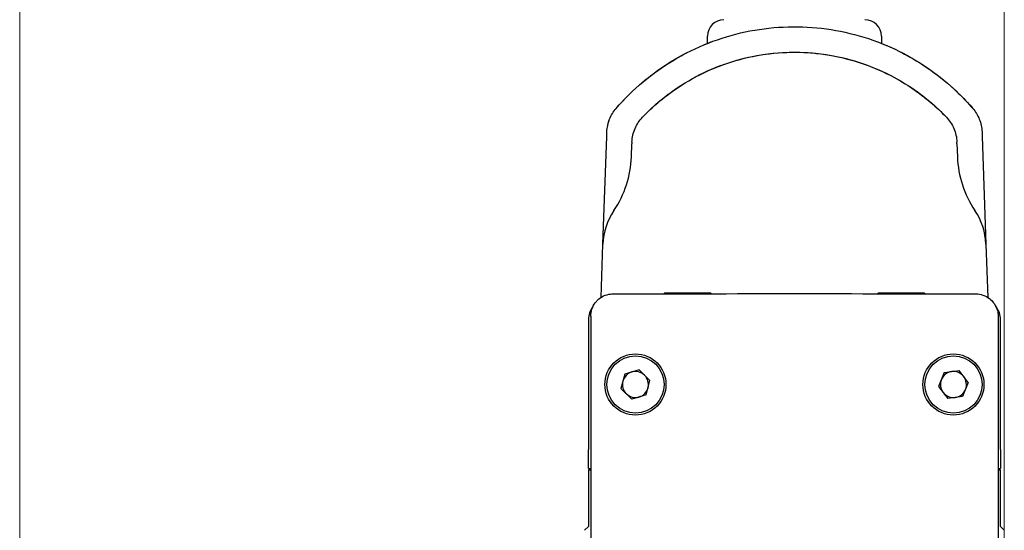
# Model space of a CAD drawing. Header units: millimetres. Extents: x 399 to 6233, y -1870 to 1602.
# Tile 605 of 656: x 5566 to 5644, y 208 to 249. Entities that reach past the tile are written whole.
import ezdxf

# ---------------------------------------------------------------- set-up
doc = ezdxf.new("R2010")
doc.units = ezdxf.units.MM
doc.layers.add('AM_5', color=3, linetype='Continuous', lineweight=25)
doc.layers.add('可見 (ISO)', color=7, linetype='Continuous', lineweight=25)
doc.styles.add('尺寸標註', font='romans.shx', dxfattribs={"bigfont": 'CHINESET.SHX'})
doc.dimstyles.new('CNS1$0', dxfattribs={"dimtxt": 2.5, "dimasz": 2.5, "dimexe": 1, "dimexo": 1, "dimgap": 1.5, "dimtad": 1, "dimtoh": 1, "dimdec": 1, "dimdsep": 46, "dimtxsty": '尺寸標註', "dimcen": 0, "dimclrd": 2, "dimclre": 2, "dimclrt": 1, "dimadec": 0, "dimazin": 2, "dimtp": 0.1, "dimtm": 0.1, "dimtfac": 0.71, "dimtdec": 1, "dimtmove": 0, "dimatfit": 0, "dimfxl": 0, "dimlwd": 13, "dimlwe": 13, "dimarcsym": 0})

# ---------------------------------------------------------------- blocks, each defined once
blk = doc.blocks.new('*D298')
at = {"layer": 'AM_5', "color": 2, "lineweight": 13}
for p, q in [((5566.368, 184.748), (5566.368, 275.088)), ((5643.78, 205.948), (5643.78, 275.088)), ((5641.28, 274.088), (5568.868, 274.088))]:
    blk.add_line(p, q, dxfattribs=at)
at = {"layer": 'AM_5', "color": 2, "lineweight": -2}
for points in [[(5568.868, 274.504), (5568.868, 273.671), (5566.368, 274.088)], [(5641.28, 274.504), (5641.28, 273.671), (5643.78, 274.088)]]:
    blk.add_solid(points, dxfattribs=at)
at = {"layer": 'Defpoints', "color": 0, "lineweight": -2}
for p in [(5566.368, 274.088), (5643.78, 204.948), (5566.368, 183.748)]:
    blk.add_point(p, dxfattribs=at)
at = {"layer": 'AM_5', "color": 1, "insert": (5605.074, 276.838), "char_height": 2.5, "attachment_point": 5, "style": '尺寸標註'}
blk.add_mtext('77.4', dxfattribs=at)

msp = doc.modelspace()

# ---------------------------------------------------------------- linework, layer by layer
at = {"layer": '可見 (ISO)'}
for p, q in [((5620.435, 246.688), (5620.435, 247.248)), ((5634.124, 247.248), (5634.124, 246.688)), ((5620.718, 246.798), (5620.718, 246.798)), ((5633.841, 246.798), (5633.841, 246.798)), ((5612.225, 230.922), (5612.52, 239.368)), ((5612.52, 239.368), (5612.533, 239.73)), ((5642.026, 239.73), (5642.039, 239.368)), ((5642.039, 239.368), (5642.334, 230.922)), ((5614.466, 237.777), (5614.502, 238.802)), ((5614.506, 238.928), (5614.502, 238.802)), ((5640.057, 238.802), (5640.053, 238.928)), ((5640.057, 238.802), (5640.093, 237.777)), ((5612.079, 226.742), (5612.225, 230.922)), ((5642.334, 230.922), (5642.48, 226.742)), ((5617.08, 227.098), (5617.006, 227.024)), ((5617.08, 227.098), (5620.68, 227.098)), ((5620.68, 227.098), (5620.747, 227.031)), ((5633.88, 227.098), (5633.812, 227.031)), ((5633.88, 227.098), (5637.48, 227.098)), ((5637.48, 227.098), (5637.553, 227.024)), ((5611.08, 224.998), (5611.08, 214.798)), ((5611.266, 225.262), (5611.266, 184.698)), ((5643.293, 225.262), (5643.293, 167.685)), ((5643.48, 214.798), (5643.48, 224.998)), ((5612.687, 221.247), (5612.687, 221.247)), ((5612.78, 221.381), (5612.78, 221.381)), ((5613.934, 220.722), (5613.643, 219.578)), ((5615.07, 221.043), (5613.934, 220.722)), ((5615.07, 221.043), (5615.916, 220.219)), ((5639.056, 220.832), (5638.61, 219.739)), ((5639.056, 220.832), (5640.226, 220.991)), ((5640.949, 220.058), (5640.226, 220.991)), ((5615.625, 219.074), (5615.916, 220.219)), ((5640.949, 220.058), (5640.503, 218.965)), ((5614.489, 218.754), (5613.643, 219.578)), ((5615.625, 219.074), (5614.489, 218.754)), ((5638.61, 219.739), (5639.333, 218.805)), ((5612.65, 218.609), (5612.65, 218.609)), ((5612.78, 218.415), (5612.78, 218.415)), ((5640.503, 218.965), (5639.333, 218.805)), ((5641.78, 218.415), (5641.78, 218.415)), ((5641.909, 218.609), (5641.909, 218.609)), ((5611.08, 213.298), (5611.08, 214.798)), ((5643.48, 214.798), (5643.48, 213.298)), ((5611.08, 213.298), (5611.266, 213.298)), ((5611.08, 213.198), (5611.266, 213.198)), ((5611.08, 213.198), (5611.08, 208.748)), ((5643.293, 213.298), (5643.48, 213.298)), ((5643.293, 213.198), (5643.48, 213.198)), ((5643.48, 208.748), (5643.48, 213.198)), ((5611.08, 208.748), (5610.78, 208.448)), ((5643.78, 208.448), (5643.48, 208.748))]:
    msp.add_line(p, q, dxfattribs=at)
for centre, radius in [((5614.78, 219.898), 2.4), ((5639.78, 219.898), 2.4), ((5614.78, 219.898), 2.25), ((5639.78, 219.898), 2.25)]:
    msp.add_circle(centre, radius, dxfattribs=at)
for centre, radius, start, end in [((5621.735, 247.248), 1.3, 90, 180), ((5632.824, 247.248), 1.3, 0, 90), ((5606.471, 238.056), 8, 325.79577, 358), ((5648.088, 238.056), 8, 182, 214.20423), ((5612.68, 224.998), 1.6, 141.58455, 180), ((5641.88, 224.998), 1.6, 0, 38.41812), ((5614.78, 219.898), 1.023, 105.7379, 165.7379), ((5614.78, 219.898), 1.023, 45.7379, 105.7379), ((5614.78, 219.898), 1.023, 345.7379, 45.7379), ((5639.78, 219.898), 1.023, 97.77226, 157.77226), ((5639.78, 219.898), 1.023, 37.77226, 97.77226), ((5614.78, 219.898), 1.022, 165.7379, 225.7379), ((5639.78, 219.898), 1.023, 157.77226, 217.77226), ((5639.78, 219.898), 1.023, 337.77226, 37.77226), ((5614.78, 219.898), 1.023, 225.7379, 285.7379), ((5614.78, 219.898), 1.023, 285.7379, 345.7379), ((5639.78, 219.898), 1.022, 217.77226, 277.77226), ((5639.78, 219.898), 1.023, 277.77226, 337.77226), ((5614.78, 215.698), 2.25, 60.31062, 60.31124), ((5639.78, 215.698), 2.5, 123.05714, 123.05786), ((5639.78, 215.698), 2.25, 60.6663, 60.66673)]:
    msp.add_arc(centre, radius, start, end, dxfattribs=at)
for centre, major_axis, ratio, start_param, end_param in [((5616.339, 231.037), (-1.408, -4.307), 0.898141, 4.401371, 5.023408), ((5638.22, 231.037), (1.408, -4.307), 0.898141, 1.259778, 1.881815), ((5613.013, 226.515), (-0.001, 0.5), 0.156778, 6.265513, 6.283185), ((5641.546, 226.515), (0.001, 0.5), 0.156778, 0, 0.017672)]:
    msp.add_ellipse(centre, major_axis=major_axis, ratio=ratio, start_param=start_param, end_param=end_param, dxfattribs=at)
for points, knots in [([(5613.262, 241.588), (5614.55, 243.078), (5616.099, 244.374), (5619.519, 246.416), (5621.445, 247.169), (5625.374, 248.007), (5627.428, 248.106), (5631.407, 247.641), (5633.384, 247.079), (5637.014, 245.363), (5638.711, 244.188), (5640.556, 242.407), (5640.936, 242.005), (5641.297, 241.588)], [0, 0, 0, 0, 0.590857, 0.590857, 1.195064, 1.195064, 1.795987, 1.795987, 2.396837, 2.396837, 3.000323, 3.000323, 3.165938, 3.165938, 3.165938, 3.165938]), ([(5633.841, 246.798), (5635.109, 246.317), (5636.341, 245.69), (5637.49, 244.932), (5638.911, 243.994), (5640.201, 242.856), (5641.297, 241.588)], [3.5035132, 3.5035132, 3.5035132, 3.5035132, 3.7252869, 3.7252869, 3.7252869, 3.999439, 3.999439, 3.999439, 3.999439]), ([(5613.262, 241.588), (5614.358, 242.856), (5615.649, 243.994), (5617.069, 244.932), (5617.632, 245.303), (5618.215, 245.643), (5618.812, 245.95)], [2.2837463, 2.2837463, 2.2837463, 2.2837463, 2.5578984, 2.5578984, 2.5578984, 2.666553, 2.666553, 2.666553, 2.666553]), ([(5615.337, 240.898), (5616.553, 242.168), (5617.992, 243.254), (5621.133, 244.918), (5622.882, 245.502), (5626.422, 246.072), (5628.259, 246.065), (5631.785, 245.471), (5633.521, 244.879), (5636.617, 243.216), (5638.027, 242.146), (5639.222, 240.898)], [0, 0, 0, 0, 0.527466, 0.527466, 1.066379, 1.066379, 1.603087, 1.603087, 2.139142, 2.139142, 2.657462, 2.657462, 2.657462, 2.657462]), ([(5615.337, 240.898), (5616.554, 242.169), (5617.995, 243.256), (5621.138, 244.92), (5622.887, 245.503), (5626.427, 246.072), (5628.264, 246.065), (5631.791, 245.469), (5633.527, 244.877), (5636.621, 243.213), (5638.029, 242.144), (5639.222, 240.898)], [0, 0, 0, 0, 0.528018, 0.528018, 1.066826, 1.066826, 1.603608, 1.603608, 2.139825, 2.139825, 2.657413, 2.657413, 2.657413, 2.657413]), ([(5615.337, 240.898), (5616.106, 241.701), (5616.956, 242.427), (5617.871, 243.06), (5618.785, 243.693), (5619.764, 244.233), (5620.786, 244.67), (5621.809, 245.107), (5622.876, 245.44), (5623.966, 245.663), (5625.055, 245.886), (5626.167, 245.998), (5627.28, 245.998), (5628.392, 245.998), (5629.504, 245.886), (5630.593, 245.663), (5631.683, 245.44), (5632.75, 245.107), (5633.773, 244.67), (5634.795, 244.233), (5635.774, 243.693), (5636.688, 243.06), (5637.603, 242.427), (5638.453, 241.701), (5639.222, 240.898)], [2.334303, 2.334303, 2.334303, 2.334303, 2.536125, 2.536125, 2.536125, 2.737948, 2.737948, 2.737948, 2.93977, 2.93977, 2.93977, 3.141593, 3.141593, 3.141593, 3.343415, 3.343415, 3.343415, 3.545238, 3.545238, 3.545238, 3.74706, 3.74706, 3.74706, 3.948882, 3.948882, 3.948882, 3.948882]), ([(5612.533, 239.73), (5612.539, 239.908), (5612.561, 240.08), (5612.596, 240.248), (5612.614, 240.331), (5612.635, 240.414), (5612.66, 240.495), (5612.685, 240.577), (5612.713, 240.657), (5612.744, 240.735), (5612.806, 240.892), (5612.881, 241.042), (5612.968, 241.185), (5613.055, 241.327), (5613.154, 241.463), (5613.262, 241.588)], [0, 0, 0, 0, 0.000545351, 0.000545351, 0.000545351, 0.000818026, 0.000818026, 0.000818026, 0.001090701, 0.001090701, 0.001090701, 0.001636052, 0.001636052, 0.001636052, 0.002181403, 0.002181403, 0.002181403, 0.002181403]), ([(5612.533, 239.73), (5612.539, 239.908), (5612.561, 240.081), (5612.597, 240.249), (5612.632, 240.418), (5612.683, 240.583), (5612.745, 240.739), (5612.808, 240.895), (5612.882, 241.044), (5612.968, 241.185), (5613.054, 241.327), (5613.153, 241.463), (5613.262, 241.588)], [0, 0, 0, 0, 0.000534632, 0.000534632, 0.000534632, 0.001069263, 0.001069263, 0.001069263, 0.001603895, 0.001603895, 0.001603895, 0.002138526, 0.002138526, 0.002138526, 0.002138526]), ([(5641.297, 241.588), (5641.516, 241.335), (5641.689, 241.051), (5641.876, 240.583), (5641.927, 240.418), (5641.998, 240.081), (5642.02, 239.908), (5642.026, 239.73)], [-0.000011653, -0.000011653, -0.000011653, -0.000011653, 0.001067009, 0.001067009, 0.00160634, 0.00160634, 0.002145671, 0.002145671, 0.002145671, 0.002145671]), ([(5614.506, 238.928), (5614.513, 239.119), (5614.537, 239.305), (5614.578, 239.486), (5614.619, 239.666), (5614.677, 239.842), (5614.748, 240.007), (5614.819, 240.172), (5614.903, 240.329), (5615.002, 240.479), (5615.101, 240.628), (5615.214, 240.769), (5615.337, 240.898)], [0, 0, 0, 0, 0.000570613, 0.000570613, 0.000570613, 0.001141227, 0.001141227, 0.001141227, 0.00171184, 0.00171184, 0.00171184, 0.002282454, 0.002282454, 0.002282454, 0.002282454]), ([(5639.222, 240.898), (5639.47, 240.639), (5639.669, 240.338), (5639.882, 239.842), (5639.94, 239.666), (5640.022, 239.305), (5640.046, 239.119), (5640.053, 238.928)], [-0.000011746, -0.000011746, -0.000011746, -0.000011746, 0.001138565, 0.001138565, 0.00171372, 0.00171372, 0.002288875, 0.002288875, 0.002288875, 0.002288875]), ([(5612.533, 239.73), (5612.533, 239.735), (5612.533, 239.74), (5612.534, 239.749), (5612.534, 239.754), (5612.534, 239.763), (5612.534, 239.768), (5612.535, 239.777), (5612.535, 239.782), (5612.536, 239.791), (5612.536, 239.796), (5612.536, 239.801)], [0.0348998, 0.0348998, 0.0348998, 0.0348998, 0.03959262, 0.03959262, 0.04428543, 0.04428543, 0.04897824, 0.04897824, 0.05367106, 0.05367106, 0.05836387, 0.05836387, 0.05836387, 0.05836387]), ([(5611.266, 225.262), (5611.266, 225.447), (5611.297, 225.635), (5611.414, 225.99), (5611.503, 226.162), (5611.673, 226.388), (5611.735, 226.459), (5611.94, 226.657), (5612.103, 226.769), (5612.45, 226.932), (5612.638, 226.984), (5612.889, 227.011), (5612.95, 227.015), (5613.011, 227.015)], [0, 0, 0, 0, 0.0556088, 0.0556088, 0.1124247, 0.1124247, 0.1405238, 0.1405238, 0.1984852, 0.1984852, 0.2560311, 0.2560311, 0.2745146, 0.2745146, 0.2745146, 0.2745146]), ([(5613.013, 227.015), (5617.729, 227.028), (5622.504, 227.035), (5632.055, 227.035), (5636.83, 227.028), (5641.546, 227.015)], [2.9841643, 2.9841643, 2.9841643, 2.9841643, 3.1415927, 3.1415927, 3.299021, 3.299021, 3.299021, 3.299021]), ([(5641.548, 227.015), (5641.736, 227.015), (5641.926, 226.983), (5642.284, 226.861), (5642.457, 226.769), (5642.759, 226.536), (5642.892, 226.394), (5643.103, 226.077), (5643.184, 225.899), (5643.272, 225.567), (5643.293, 225.414), (5643.293, 225.262)], [0, 0, 0, 0, 0.0567172, 0.0567172, 0.1142388, 0.1142388, 0.1715096, 0.1715096, 0.2287567, 0.2287567, 0.2744152, 0.2744152, 0.2744152, 0.2744152])]:
    msp.add_open_spline(points, degree=3, knots=knots, dxfattribs=at)
for points in [[(5620.217, 246.599), (5620.383, 246.668), (5620.55, 246.734), (5620.718, 246.798)], [(5620.718, 246.798), (5620.724, 246.8), (5620.729, 246.802), (5620.735, 246.804)], [(5633.824, 246.804), (5633.83, 246.802), (5633.835, 246.8), (5633.841, 246.798)]]:
    msp.add_open_spline(points, degree=3, dxfattribs=at)

# ---------------------------------------------------------------- dimensions: what is measured, and where the dimension line sits
at = {"layer": 'AM_5'}
dim = msp.add_linear_dim(base=(5566.368, 274.088), p1=(5643.78, 204.948), p2=(5566.368, 183.748), dimstyle='CNS1$0', dxfattribs=at)
dim.commit()
dim.dimension.update_dxf_attribs({"geometry": '*D298', "text_midpoint": (5605.074, 276.838)})

doc.saveas('drawing.dxf')
